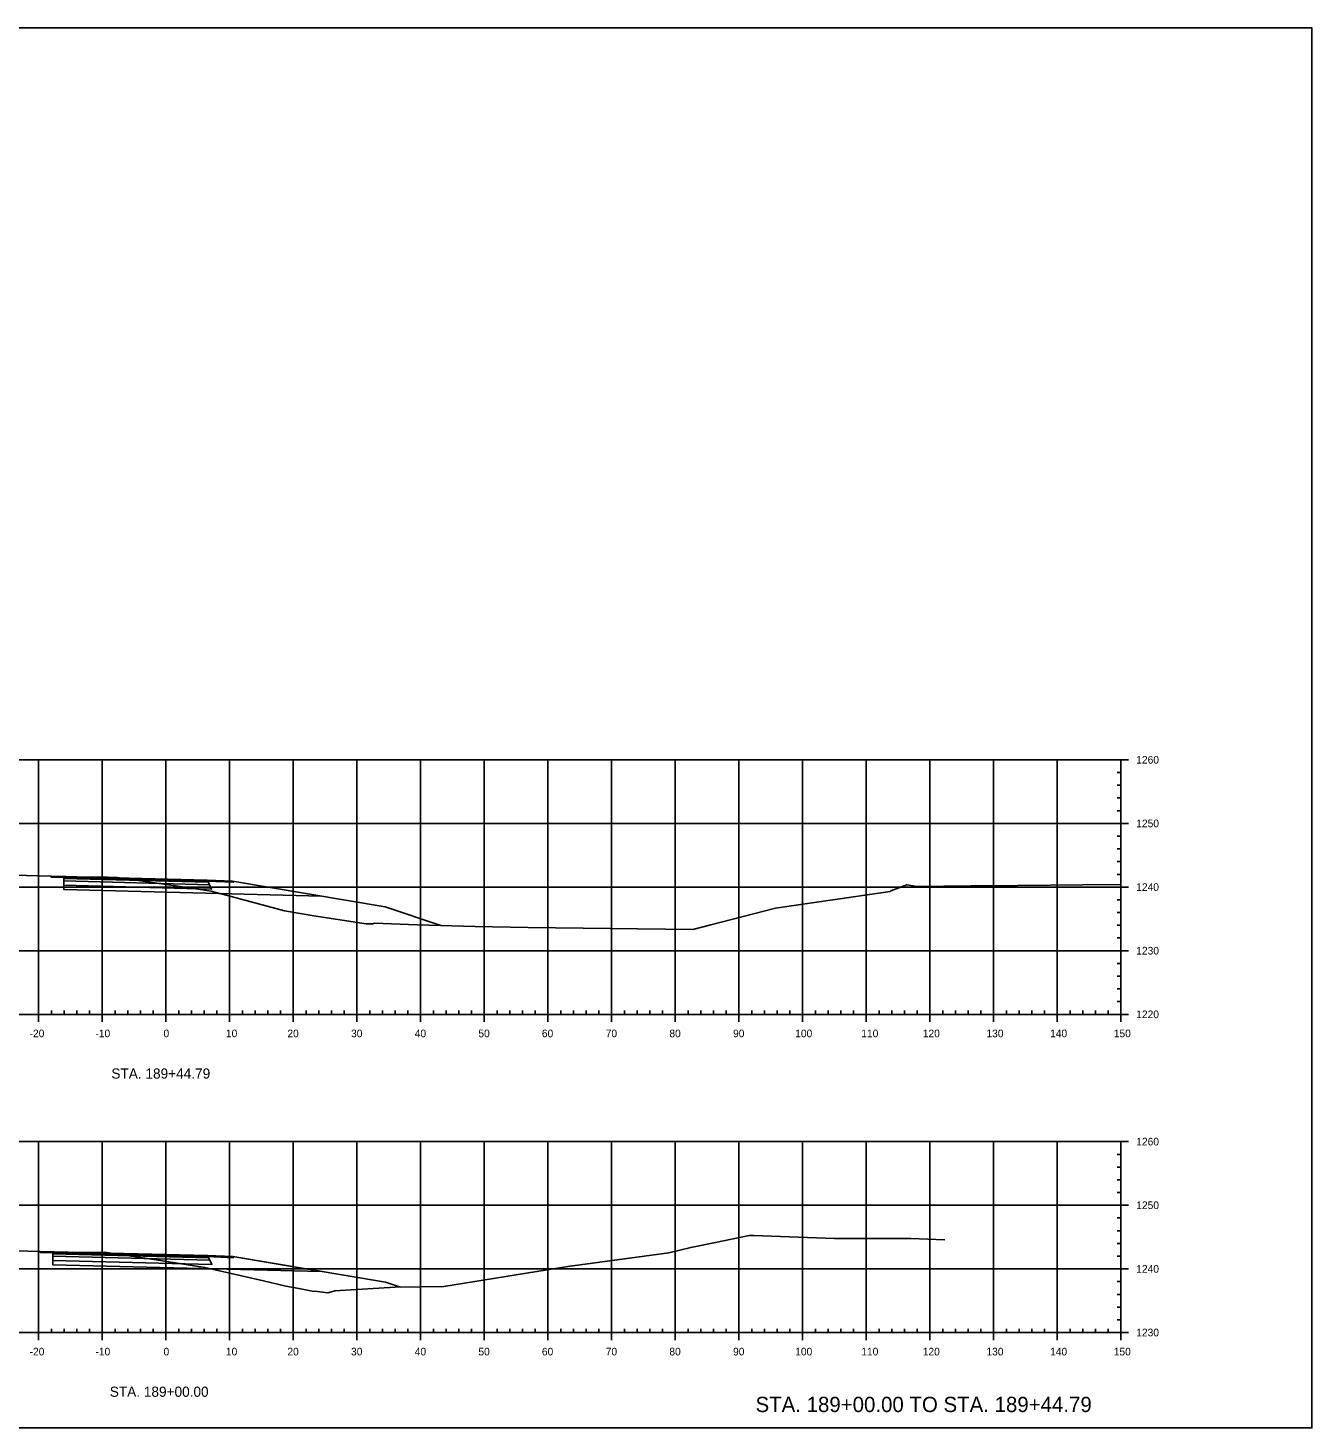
# Model space of a CAD drawing. Extents: x 659657 to 668193, y 633084 to 648639.
# Drawn here: x 667990.8 to 668192.5, y 643502.4 to 643722.4 of the extents above; entities that cross this region are included whole.
import ezdxf

# ---------------------------------------------------------------- set-up
doc = ezdxf.new("R2010")
doc.units = 0
for name, color, linetype in [('R_Axis', 7, 'Continuous'), ('R_Axis Annot', 7, 'Continuous'), ('R_Exist Surface', 7, 'Continuous'), ('R_Fin Surface', 7, 'Continuous'), ('R_Grid', 7, 'Continuous'), ('R_Sub Surface', 7, 'Continuous'), ('T_SIGNAL CONTROL CABINET', 7, 'Continuous'), ('TEMP_SIGNAL POLES', 7, 'Continuous'), ('TEMP_SIGNAL_HEAD_STAGE 5', 7, 'Continuous')]:
    doc.layers.add(name, color=color, linetype=linetype)

msp = doc.modelspace()

# ---------------------------------------------------------------- linework, layer by layer
for points in [[(667994.45, 643589.11), (668018.98, 643588.47), (668022.98, 643588.31), (668023.07, 643588.14), (668019.07, 643588.3), (667994.45, 643588.95)], [(667992.75, 643530.14), (668019.01, 643529.48), (668023.01, 643529.32), (668023.09, 643529.15), (668019.1, 643529.31), (667992.75, 643529.97)]]:
    msp.add_lwpolyline(points, close=True)
at = {"layer": 'R_Axis'}
for p, q in [((668163.71, 643607.39), (668161.31, 643607.39)), ((668162.51, 643567.39), (668162.51, 643607.39)), ((668162.51, 643605.39), (668161.91, 643605.39)), ((668162.51, 643603.39), (668161.91, 643603.39)), ((668162.51, 643601.39), (668161.91, 643601.39)), ((668162.51, 643599.39), (668161.91, 643599.39)), ((668163.71, 643597.39), (668161.31, 643597.39)), ((668162.51, 643595.39), (668161.91, 643595.39)), ((668162.51, 643593.39), (668161.91, 643593.39)), ((668162.51, 643591.39), (668161.91, 643591.39)), ((668162.51, 643589.39), (668161.91, 643589.39)), ((668163.71, 643587.39), (668161.31, 643587.39)), ((668162.51, 643585.39), (668161.91, 643585.39)), ((668162.51, 643583.39), (668161.91, 643583.39)), ((668162.51, 643581.39), (668161.91, 643581.39)), ((668162.51, 643579.39), (668161.91, 643579.39)), ((668163.71, 643577.39), (668161.31, 643577.39)), ((668162.51, 643575.39), (668161.91, 643575.39)), ((668162.51, 643573.39), (668161.91, 643573.39)), ((668162.51, 643571.39), (668161.91, 643571.39)), ((667992.51, 643566.19), (667992.51, 643568.59)), ((668002.51, 643566.19), (668002.51, 643568.59)), ((668012.51, 643566.19), (668012.51, 643568.59)), ((668022.51, 643566.19), (668022.51, 643568.59)), ((668032.51, 643566.19), (668032.51, 643568.59)), ((668042.51, 643566.19), (668042.51, 643568.59)), ((668052.51, 643566.19), (668052.51, 643568.59)), ((668062.51, 643566.19), (668062.51, 643568.59)), ((668072.51, 643566.19), (668072.51, 643568.59)), ((668082.51, 643566.19), (668082.51, 643568.59)), ((668092.51, 643566.19), (668092.51, 643568.59)), ((668102.51, 643566.19), (668102.51, 643568.59)), ((668112.51, 643566.19), (668112.51, 643568.59)), ((668122.51, 643566.19), (668122.51, 643568.59)), ((668132.51, 643566.19), (668132.51, 643568.59)), ((668142.51, 643566.19), (668142.51, 643568.59)), ((668152.51, 643566.19), (668152.51, 643568.59)), ((668162.51, 643569.39), (668161.91, 643569.39)), ((668162.51, 643566.19), (668162.51, 643568.59)), ((667862.51, 643567.39), (668162.51, 643567.39)), ((667994.51, 643567.39), (667994.51, 643567.99)), ((667996.51, 643567.39), (667996.51, 643567.99)), ((667998.51, 643567.39), (667998.51, 643567.99)), ((668000.51, 643567.39), (668000.51, 643567.99)), ((668004.51, 643567.39), (668004.51, 643567.99)), ((668006.51, 643567.39), (668006.51, 643567.99)), ((668008.51, 643567.39), (668008.51, 643567.99)), ((668010.51, 643567.39), (668010.51, 643567.99)), ((668014.51, 643567.39), (668014.51, 643567.99)), ((668016.51, 643567.39), (668016.51, 643567.99)), ((668018.51, 643567.39), (668018.51, 643567.99)), ((668020.51, 643567.39), (668020.51, 643567.99)), ((668024.51, 643567.39), (668024.51, 643567.99)), ((668026.51, 643567.39), (668026.51, 643567.99)), ((668028.51, 643567.39), (668028.51, 643567.99)), ((668030.51, 643567.39), (668030.51, 643567.99)), ((668034.51, 643567.39), (668034.51, 643567.99)), ((668036.51, 643567.39), (668036.51, 643567.99)), ((668038.51, 643567.39), (668038.51, 643567.99)), ((668040.51, 643567.39), (668040.51, 643567.99)), ((668044.51, 643567.39), (668044.51, 643567.99)), ((668046.51, 643567.39), (668046.51, 643567.99)), ((668048.51, 643567.39), (668048.51, 643567.99)), ((668050.51, 643567.39), (668050.51, 643567.99)), ((668054.51, 643567.39), (668054.51, 643567.99)), ((668056.51, 643567.39), (668056.51, 643567.99)), ((668058.51, 643567.39), (668058.51, 643567.99)), ((668060.51, 643567.39), (668060.51, 643567.99)), ((668064.51, 643567.39), (668064.51, 643567.99)), ((668066.51, 643567.39), (668066.51, 643567.99)), ((668068.51, 643567.39), (668068.51, 643567.99)), ((668070.51, 643567.39), (668070.51, 643567.99)), ((668074.51, 643567.39), (668074.51, 643567.99)), ((668076.51, 643567.39), (668076.51, 643567.99)), ((668078.51, 643567.39), (668078.51, 643567.99)), ((668080.51, 643567.39), (668080.51, 643567.99)), ((668084.51, 643567.39), (668084.51, 643567.99)), ((668086.51, 643567.39), (668086.51, 643567.99)), ((668088.51, 643567.39), (668088.51, 643567.99)), ((668090.51, 643567.39), (668090.51, 643567.99)), ((668094.51, 643567.39), (668094.51, 643567.99)), ((668096.51, 643567.39), (668096.51, 643567.99)), ((668098.51, 643567.39), (668098.51, 643567.99)), ((668100.51, 643567.39), (668100.51, 643567.99)), ((668104.51, 643567.39), (668104.51, 643567.99)), ((668106.51, 643567.39), (668106.51, 643567.99)), ((668108.51, 643567.39), (668108.51, 643567.99)), ((668110.51, 643567.39), (668110.51, 643567.99)), ((668114.51, 643567.39), (668114.51, 643567.99)), ((668116.51, 643567.39), (668116.51, 643567.99)), ((668118.51, 643567.39), (668118.51, 643567.99)), ((668120.51, 643567.39), (668120.51, 643567.99)), ((668124.51, 643567.39), (668124.51, 643567.99)), ((668126.51, 643567.39), (668126.51, 643567.99)), ((668128.51, 643567.39), (668128.51, 643567.99)), ((668130.51, 643567.39), (668130.51, 643567.99)), ((668134.51, 643567.39), (668134.51, 643567.99)), ((668136.51, 643567.39), (668136.51, 643567.99)), ((668138.51, 643567.39), (668138.51, 643567.99)), ((668140.51, 643567.39), (668140.51, 643567.99)), ((668144.51, 643567.39), (668144.51, 643567.99)), ((668146.51, 643567.39), (668146.51, 643567.99)), ((668148.51, 643567.39), (668148.51, 643567.99)), ((668150.51, 643567.39), (668150.51, 643567.99)), ((668154.51, 643567.39), (668154.51, 643567.99)), ((668156.51, 643567.39), (668156.51, 643567.99)), ((668158.51, 643567.39), (668158.51, 643567.99)), ((668160.51, 643567.39), (668160.51, 643567.99)), ((668163.71, 643567.39), (668161.31, 643567.39)), ((668163.71, 643547.39), (668161.31, 643547.39)), ((668162.51, 643517.39), (668162.51, 643547.39)), ((668162.51, 643545.39), (668161.91, 643545.39)), ((668162.51, 643543.39), (668161.91, 643543.39)), ((668162.51, 643541.39), (668161.91, 643541.39)), ((668162.51, 643539.39), (668161.91, 643539.39)), ((668163.71, 643537.39), (668161.31, 643537.39)), ((668162.51, 643535.39), (668161.91, 643535.39)), ((668162.51, 643533.39), (668161.91, 643533.39)), ((668162.51, 643531.39), (668161.91, 643531.39)), ((668162.51, 643529.39), (668161.91, 643529.39)), ((668163.71, 643527.39), (668161.31, 643527.39)), ((668162.51, 643525.39), (668161.91, 643525.39)), ((668162.51, 643523.39), (668161.91, 643523.39)), ((668162.51, 643521.39), (668161.91, 643521.39)), ((667992.51, 643516.19), (667992.51, 643518.59)), ((667994.51, 643517.39), (667994.51, 643517.99)), ((667996.51, 643517.39), (667996.51, 643517.99)), ((667998.51, 643517.39), (667998.51, 643517.99)), ((668000.51, 643517.39), (668000.51, 643517.99)), ((668002.51, 643516.19), (668002.51, 643518.59)), ((668004.51, 643517.39), (668004.51, 643517.99)), ((668006.51, 643517.39), (668006.51, 643517.99)), ((668008.51, 643517.39), (668008.51, 643517.99)), ((668010.51, 643517.39), (668010.51, 643517.99)), ((668012.51, 643516.19), (668012.51, 643518.59)), ((668014.51, 643517.39), (668014.51, 643517.99)), ((668016.51, 643517.39), (668016.51, 643517.99)), ((668018.51, 643517.39), (668018.51, 643517.99)), ((668020.51, 643517.39), (668020.51, 643517.99)), ((668022.51, 643516.19), (668022.51, 643518.59)), ((668024.51, 643517.39), (668024.51, 643517.99)), ((668026.51, 643517.39), (668026.51, 643517.99)), ((668028.51, 643517.39), (668028.51, 643517.99)), ((668030.51, 643517.39), (668030.51, 643517.99)), ((668032.51, 643516.19), (668032.51, 643518.59)), ((668034.51, 643517.39), (668034.51, 643517.99)), ((668036.51, 643517.39), (668036.51, 643517.99)), ((668038.51, 643517.39), (668038.51, 643517.99)), ((668040.51, 643517.39), (668040.51, 643517.99)), ((668042.51, 643516.19), (668042.51, 643518.59)), ((668044.51, 643517.39), (668044.51, 643517.99)), ((668046.51, 643517.39), (668046.51, 643517.99)), ((668048.51, 643517.39), (668048.51, 643517.99)), ((668050.51, 643517.39), (668050.51, 643517.99)), ((668052.51, 643516.19), (668052.51, 643518.59)), ((668054.51, 643517.39), (668054.51, 643517.99)), ((668056.51, 643517.39), (668056.51, 643517.99)), ((668058.51, 643517.39), (668058.51, 643517.99)), ((668060.51, 643517.39), (668060.51, 643517.99)), ((668062.51, 643516.19), (668062.51, 643518.59)), ((668064.51, 643517.39), (668064.51, 643517.99)), ((668066.51, 643517.39), (668066.51, 643517.99)), ((668068.51, 643517.39), (668068.51, 643517.99)), ((668070.51, 643517.39), (668070.51, 643517.99)), ((668072.51, 643516.19), (668072.51, 643518.59)), ((668074.51, 643517.39), (668074.51, 643517.99)), ((668076.51, 643517.39), (668076.51, 643517.99)), ((668078.51, 643517.39), (668078.51, 643517.99)), ((668080.51, 643517.39), (668080.51, 643517.99)), ((668082.51, 643516.19), (668082.51, 643518.59)), ((668084.51, 643517.39), (668084.51, 643517.99)), ((668086.51, 643517.39), (668086.51, 643517.99)), ((668088.51, 643517.39), (668088.51, 643517.99)), ((668090.51, 643517.39), (668090.51, 643517.99)), ((668092.51, 643516.19), (668092.51, 643518.59)), ((668094.51, 643517.39), (668094.51, 643517.99)), ((668096.51, 643517.39), (668096.51, 643517.99)), ((668098.51, 643517.39), (668098.51, 643517.99)), ((668100.51, 643517.39), (668100.51, 643517.99)), ((668102.51, 643516.19), (668102.51, 643518.59)), ((668104.51, 643517.39), (668104.51, 643517.99)), ((668106.51, 643517.39), (668106.51, 643517.99)), ((668108.51, 643517.39), (668108.51, 643517.99)), ((668110.51, 643517.39), (668110.51, 643517.99)), ((668112.51, 643516.19), (668112.51, 643518.59)), ((668114.51, 643517.39), (668114.51, 643517.99)), ((668116.51, 643517.39), (668116.51, 643517.99)), ((668118.51, 643517.39), (668118.51, 643517.99)), ((668120.51, 643517.39), (668120.51, 643517.99)), ((668122.51, 643516.19), (668122.51, 643518.59)), ((668124.51, 643517.39), (668124.51, 643517.99)), ((668126.51, 643517.39), (668126.51, 643517.99)), ((668128.51, 643517.39), (668128.51, 643517.99)), ((668130.51, 643517.39), (668130.51, 643517.99)), ((668132.51, 643516.19), (668132.51, 643518.59)), ((668134.51, 643517.39), (668134.51, 643517.99)), ((668136.51, 643517.39), (668136.51, 643517.99)), ((668138.51, 643517.39), (668138.51, 643517.99)), ((668140.51, 643517.39), (668140.51, 643517.99)), ((668142.51, 643516.19), (668142.51, 643518.59)), ((668144.51, 643517.39), (668144.51, 643517.99)), ((668146.51, 643517.39), (668146.51, 643517.99)), ((668148.51, 643517.39), (668148.51, 643517.99)), ((668150.51, 643517.39), (668150.51, 643517.99)), ((668152.51, 643516.19), (668152.51, 643518.59)), ((668154.51, 643517.39), (668154.51, 643517.99)), ((668156.51, 643517.39), (668156.51, 643517.99)), ((668158.51, 643517.39), (668158.51, 643517.99)), ((668160.51, 643517.39), (668160.51, 643517.99)), ((668162.51, 643519.39), (668161.91, 643519.39)), ((668162.51, 643516.19), (668162.51, 643518.59)), ((667862.51, 643517.39), (668162.51, 643517.39)), ((668163.71, 643517.39), (668161.31, 643517.39))]:
    msp.add_line(p, q, dxfattribs=at)
at = {"layer": 'R_Exist Surface'}
for points in [[(667980.93, 643589.47), (667994.45, 643589.11), (667996.84, 643589.03), (667999.95, 643588.93), (668003.34, 643588.92), (668004.83, 643588.91), (668015.82, 643587.3), (668019.63, 643586.75), (668024.32, 643585.47), (668031.13, 643583.66), (668035.73, 643582.87), (668043.95, 643581.61), (668045.05, 643581.63), (668045.08, 643581.66), (668045.26, 643581.7), (668051.97, 643581.47), (668061.08, 643581.21), (668063.77, 643581.14), (668069.41, 643581.05), (668095.24, 643580.72), (668098.1, 643581.45), (668108.25, 643584.05), (668126.23, 643586.7), (668126.36, 643586.81), (668128.87, 643587.72), (668129.19, 643587.67), (668130.44, 643587.46), (668138.92, 643587.56), (668142.41, 643587.59), (668146.3, 643587.61), (668156.52, 643587.75), (668162.51, 643587.78)], [(667978.95, 643530.48), (667992.75, 643530.14), (667996.47, 643530.02), (667998.31, 643529.97), (667998.87, 643529.98), (668002.8, 643530.02), (668010.94, 643528.79), (668018.59, 643527.59), (668027.82, 643525.51), (668031.33, 643524.68), (668033.4, 643524.31), (668035.49, 643523.9), (668036.31, 643523.81), (668037.94, 643523.62), (668038.53, 643523.77), (668039.01, 643523.93), (668048.53, 643524.5), (668056.14, 643524.63), (668075.63, 643527.75), (668091.51, 643529.93), (668094.94, 643530.76), (668098.83, 643531.53), (668104.11, 643532.61), (668104.77, 643532.64), (668117.5, 643532.18), (668123.7, 643532.17), (668129.5, 643532.15), (668134.85, 643531.98)]]:
    msp.add_lwpolyline(points, dxfattribs=at)
at = {"layer": 'R_Fin Surface'}
for points in [[(668019.07, 643588.3), (668019.15, 643588.14), (667996.45, 643588.73), (667996.45, 643588.9)], [(667996.45, 643588.73), (668019.15, 643588.14), (668019.34, 643587.76), (667996.45, 643588.35)], [(667996.45, 643588.35), (668019.34, 643587.76), (668019.68, 643587.08), (667996.45, 643587.69)], [(668019.1, 643529.31), (668019.18, 643529.15), (667994.75, 643529.75), (667994.75, 643529.92)], [(667994.75, 643529.75), (668019.18, 643529.15), (668019.37, 643528.77), (667994.75, 643529.38)], [(667994.75, 643529.38), (668019.37, 643528.77), (668019.71, 643528.09), (667994.75, 643528.71)]]:
    msp.add_lwpolyline(points, close=True, dxfattribs=at)
at = {"layer": 'R_Grid'}
for p, q in [((667862.51, 643607.39), (668162.51, 643607.39)), ((667992.51, 643567.39), (667992.51, 643607.39)), ((668002.51, 643567.39), (668002.51, 643607.39)), ((668012.51, 643567.39), (668012.51, 643607.39)), ((668022.51, 643567.39), (668022.51, 643607.39)), ((668032.51, 643567.39), (668032.51, 643607.39)), ((668042.51, 643567.39), (668042.51, 643607.39)), ((668052.51, 643567.39), (668052.51, 643607.39)), ((668062.51, 643567.39), (668062.51, 643607.39)), ((668072.51, 643567.39), (668072.51, 643607.39)), ((668082.51, 643567.39), (668082.51, 643607.39)), ((668092.51, 643567.39), (668092.51, 643607.39)), ((668102.51, 643567.39), (668102.51, 643607.39)), ((668112.51, 643567.39), (668112.51, 643607.39)), ((668122.51, 643567.39), (668122.51, 643607.39)), ((668132.51, 643567.39), (668132.51, 643607.39)), ((668142.51, 643567.39), (668142.51, 643607.39)), ((668152.51, 643567.39), (668152.51, 643607.39)), ((668162.51, 643567.39), (668162.51, 643607.39)), ((667862.51, 643597.39), (668162.51, 643597.39)), ((667862.51, 643587.39), (668162.51, 643587.39)), ((667862.51, 643577.39), (668162.51, 643577.39)), ((667862.51, 643567.39), (668162.51, 643567.39)), ((667862.51, 643547.39), (668162.51, 643547.39)), ((667992.51, 643517.39), (667992.51, 643547.39)), ((668002.51, 643517.39), (668002.51, 643547.39)), ((668012.51, 643517.39), (668012.51, 643547.39)), ((668022.51, 643517.39), (668022.51, 643547.39)), ((668032.51, 643517.39), (668032.51, 643547.39)), ((668042.51, 643517.39), (668042.51, 643547.39)), ((668052.51, 643517.39), (668052.51, 643547.39)), ((668062.51, 643517.39), (668062.51, 643547.39)), ((668072.51, 643517.39), (668072.51, 643547.39)), ((668082.51, 643517.39), (668082.51, 643547.39)), ((668092.51, 643517.39), (668092.51, 643547.39)), ((668102.51, 643517.39), (668102.51, 643547.39)), ((668112.51, 643517.39), (668112.51, 643547.39)), ((668122.51, 643517.39), (668122.51, 643547.39)), ((668132.51, 643517.39), (668132.51, 643547.39)), ((668142.51, 643517.39), (668142.51, 643547.39)), ((668152.51, 643517.39), (668152.51, 643547.39)), ((668162.51, 643517.39), (668162.51, 643547.39)), ((667862.51, 643537.39), (668162.51, 643537.39)), ((667862.51, 643527.39), (668162.51, 643527.39)), ((667862.51, 643517.39), (668162.51, 643517.39))]:
    msp.add_line(p, q, dxfattribs=at)
at = {"layer": 'R_Sub Surface'}
for points in [[(667996.45, 643587.69), (668019.68, 643587.08), (668019.07, 643588.3), (667994.45, 643588.95), (668019.07, 643588.3), (668023.07, 643588.14), (668022.98, 643588.31), (668036.98, 643585.96), (667996.45, 643587.02)], [(667994.75, 643528.71), (668019.71, 643528.09), (668019.1, 643529.31), (667992.75, 643529.97), (668019.1, 643529.31), (668023.09, 643529.15), (668023.01, 643529.32), (668036.87, 643527), (667994.75, 643528.04)]]:
    msp.add_lwpolyline(points, close=True, dxfattribs=at)
at = {"layer": 'T_SIGNAL CONTROL CABINET'}
msp.add_lwpolyline([(667852.51, 643502.39), (668192.51, 643502.39), (668192.51, 643722.39), (667852.51, 643722.39)], close=True, dxfattribs=at)
at = {"layer": 'TEMP_SIGNAL_HEAD_STAGE 5'}
for points in [[(667996.45, 643588.9), (667996.45, 643587.02)], [(668022.98, 643588.31), (668046.93, 643584.29), (668055.66, 643581.37)], [(667994.75, 643529.92), (667994.75, 643528.04)], [(668023.01, 643529.32), (668046.99, 643525.3), (668049.35, 643524.51)]]:
    msp.add_lwpolyline(points, dxfattribs=at)

# ---------------------------------------------------------------- texts
at = {"layer": 'R_Axis Annot'}
for s, height, p in [('1260', 1.2, (668164.91, 643606.79)), ('1250', 1.2, (668164.91, 643596.79)), ('1240', 1.2, (668164.91, 643586.79)), ('1230', 1.2, (668164.91, 643576.79)), ('1220', 1.2, (668164.91, 643566.79)), ('-20', 1.2, (667991.09, 643563.79)), ('-10', 1.2, (668001.43, 643563.79)), ('0', 1.2, (668012.12, 643563.79)), ('10', 1.2, (668021.92, 643563.79)), ('20', 1.2, (668031.58, 643563.79)), ('30', 1.2, (668041.58, 643563.79)), ('40', 1.2, (668051.58, 643563.79)), ('50', 1.2, (668061.58, 643563.79)), ('60', 1.2, (668071.55, 643563.79)), ('70', 1.2, (668081.58, 643563.79)), ('80', 1.2, (668091.58, 643563.79)), ('90', 1.2, (668101.58, 643563.79)), ('100', 1.2, (668111.34, 643563.79)), ('110', 1.2, (668121.72, 643563.79)), ('120', 1.2, (668131.38, 643563.79)), ('130', 1.2, (668141.38, 643563.79)), ('140', 1.2, (668151.38, 643563.79)), ('150', 1.2, (668161.38, 643563.79)), ('STA. 189+44.79', 1.6, (668003.93, 643557.29)), ('1260', 1.2, (668164.91, 643546.79)), ('1250', 1.2, (668164.91, 643536.79)), ('1240', 1.2, (668164.91, 643526.79)), ('1230', 1.2, (668164.91, 643516.79)), ('-20', 1.2, (667991.09, 643513.79)), ('-10', 1.2, (668001.43, 643513.79)), ('0', 1.2, (668012.12, 643513.79)), ('10', 1.2, (668021.92, 643513.79)), ('20', 1.2, (668031.58, 643513.79)), ('30', 1.2, (668041.58, 643513.79)), ('40', 1.2, (668051.58, 643513.79)), ('50', 1.2, (668061.58, 643513.79)), ('60', 1.2, (668071.55, 643513.79)), ('70', 1.2, (668081.58, 643513.79)), ('80', 1.2, (668091.58, 643513.79)), ('90', 1.2, (668101.58, 643513.79)), ('100', 1.2, (668111.34, 643513.79)), ('110', 1.2, (668121.72, 643513.79)), ('120', 1.2, (668131.38, 643513.79)), ('130', 1.2, (668141.38, 643513.79)), ('140', 1.2, (668151.38, 643513.79)), ('150', 1.2, (668161.38, 643513.79)), ('STA. 189+00.00', 1.6, (668003.68, 643507.29))]:
    msp.add_text(s, height=height, dxfattribs=at).set_placement(p)
at = {"layer": 'TEMP_SIGNAL POLES'}
msp.add_text('STA. 189+00.00 TO STA. 189+44.79', height=2.4, dxfattribs=at).set_placement((668105.11, 643504.89))

doc.saveas('drawing.dxf')
